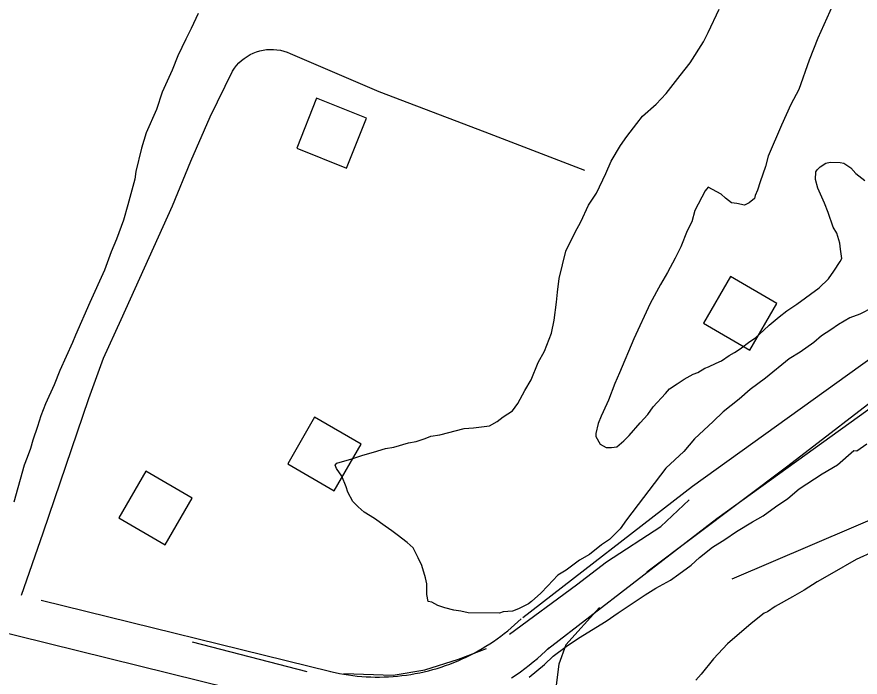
# Model space of a CAD drawing. Extents: x 3329297 to 3367176, y 649250 to 674653.
# Drawn here: x 3350146 to 3350774, y 655007 to 655498 of the extents above; entities that cross this region are included whole.
import ezdxf

# ---------------------------------------------------------------- set-up
doc = ezdxf.new("R2010")
doc.units = 0
for name, color, linetype in [('V-BLDG-OTLN', 7, 'Continuous'), ('V-ROAD-CNTR', 7, 'Continuous'), ('V-SITE-VEGE', 7, 'Continuous'), ('V-TOPO-SHOR', 7, 'Continuous')]:
    doc.layers.add(name, color=color, linetype=linetype)

msp = doc.modelspace()

# ---------------------------------------------------------------- linework, layer by layer
at = {"layer": 'V-BLDG-OTLN'}
for points in [[(3350354.29, 655400.32), (3350391.46, 655385.52), (3350406.26, 655422.68), (3350369.09, 655437.48)], [(3350657.1, 655270.15), (3350691.68, 655250.05), (3350711.79, 655284.63), (3350677.21, 655304.73)], [(3350347.54, 655165.48), (3350382.12, 655145.38), (3350402.22, 655179.96), (3350367.64, 655200.06)], [(3350221.82, 655125.29), (3350256.4, 655105.19), (3350276.5, 655139.77), (3350241.92, 655159.87)]]:
    msp.add_lwpolyline(points, close=True, dxfattribs=at)
at = {"layer": 'V-ROAD-CNTR'}
for points in [[(3350289.81, 655423.68), (3350306.58, 655457.53), (3350307.99, 655459.7), (3350309.56, 655461.75), (3350311.29, 655463.68), (3350313.16, 655465.46), (3350315.16, 655467.1), (3350317.28, 655468.57), (3350319.51, 655469.88), (3350321.84, 655471.01), (3350324.25, 655471.95), (3350326.72, 655472.71), (3350329.24, 655473.27), (3350331.8, 655473.63), (3350334.38, 655473.8), (3350336.97, 655473.76), (3350339.54, 655473.52), (3350342.09, 655473.09), (3350344.6, 655472.45), (3350347.05, 655471.63), (3350349.43, 655470.62), (3350415.38, 655442.55), (3350494.46, 655412.5), (3350568.58, 655383.88)], [(3350261.74, 655357.28), (3350275.32, 655390.71), (3350289.81, 655423.68)], [(3350149.36, 655067.67), (3350165.62, 655114.18), (3350199.56, 655214.11), (3350210.38, 655243.95), (3350223.45, 655272.85), (3350261.74, 655357.28)], [(3350522.55, 655051.19), (3350649.03, 655148.83), (3350801.3, 655258.24), (3350889.7, 655318.89)], [(3350540.88, 655027.44), (3350666.95, 655124.77), (3350818.54, 655233.68), (3350906.67, 655294.15)], [(3349941.99, 655087.93), (3350372.61, 654981.69)], [(3350164.04, 655064.04), (3350379.79, 655010.82)], [(3350379.49, 655010.89), (3350382.9, 655010.12), (3350386.17, 655009.46), (3350389.45, 655008.88), (3350392.75, 655008.36), (3350396.06, 655007.92), (3350399.37, 655007.55), (3350402.69, 655007.25), (3350406.02, 655007.02), (3350409.35, 655006.87), (3350412.68, 655006.79), (3350416.02, 655006.78), (3350419.35, 655006.84), (3350422.69, 655006.98), (3350426.01, 655007.19), (3350429.34, 655007.47), (3350432.66, 655007.83), (3350435.96, 655008.26), (3350439.26, 655008.76), (3350442.55, 655009.33), (3350445.82, 655009.97), (3350449.08, 655010.69), (3350452.32, 655011.47), (3350455.54, 655012.33), (3350458.75, 655013.26), (3350461.93, 655014.25), (3350465.09, 655015.32), (3350468.22, 655016.45), (3350471.34, 655017.65), (3350474.42, 655018.93), (3350477.48, 655020.26), (3350480.5, 655021.66), (3350483.5, 655023.14), (3350486.46, 655024.67), (3350489.38, 655026.27), (3350492.27, 655027.93), (3350495.13, 655029.66), (3350497.95, 655031.44), (3350500.72, 655033.29), (3350503.46, 655035.2), (3350506.15, 655037.17), (3350508.8, 655039.19), (3350511.4, 655041.27), (3350513.96, 655043.41), (3350516.47, 655045.61), (3350518.94, 655047.86), (3350521.36, 655050.17)], [(3350514.3, 655006.29), (3350517.62, 655008.5), (3350520.89, 655010.78), (3350524.11, 655013.13), (3350527.28, 655015.56), (3350530.4, 655018.05), (3350533.46, 655020.61), (3350536.47, 655023.24), (3350539.41, 655025.93), (3350542.06, 655028.46)]]:
    msp.add_lwpolyline(points, dxfattribs=at)
at = {"layer": 'V-SITE-VEGE'}
for p, q in [((3350771.3, 655175.2), (3350778.73, 655180.2)), ((3350757.02, 655164.62), (3350769.04, 655175.23)), ((3350769.04, 655175.23), (3350771.3, 655175.2)), ((3350745.61, 655157.97), (3350757.02, 655164.62)), ((3350728.48, 655146.86), (3350745.61, 655157.97)), ((3350719.9, 655139.6), (3350728.48, 655146.86)), ((3350710.77, 655133.49), (3350719.9, 655139.6)), ((3350701.62, 655126.81), (3350710.77, 655133.49)), ((3350681.66, 655115.17), (3350693.64, 655122.38)), ((3350693.64, 655122.38), (3350701.62, 655126.81)), ((3350673.09, 655109.05), (3350681.66, 655115.17)), ((3350663.96, 655103.5), (3350673.09, 655109.05)), ((3350654.24, 655095.69), (3350663.96, 655103.5)), ((3350783.95, 655100.3), (3350770.86, 655094.24)), ((3350638.8, 655083.43), (3350647.94, 655090.11)), ((3350647.94, 655090.11), (3350654.24, 655095.69)), ((3350770.86, 655094.24), (3350752.61, 655083.71)), ((3350632.52, 655078.98), (3350638.8, 655083.43)), ((3350752.61, 655083.71), (3350741.77, 655077.61)), ((3350621.68, 655072.89), (3350632.52, 655078.98)), ((3350741.77, 655077.61), (3350732.07, 655071.51)), ((3350613.69, 655067.89), (3350621.68, 655072.89)), ((3350732.07, 655071.51), (3350723.52, 655066.52)), ((3350601.7, 655060.11), (3350613.69, 655067.89)), ((3350723.52, 655066.52), (3350710.4, 655059.32)), ((3350593.71, 655054.55), (3350601.7, 655060.11)), ((3350710.4, 655059.32), (3350704.69, 655055.43)), ((3350584.57, 655048.44), (3350593.71, 655054.55)), ((3350702.42, 655054.33), (3350692.69, 655046.52)), ((3350704.69, 655055.43), (3350702.42, 655054.33)), ((3350564.03, 655035.67), (3350584.57, 655048.44)), ((3350692.69, 655046.52), (3350674.95, 655031.45)), ((3350554.89, 655029.55), (3350564.03, 655035.67)), ((3350545.18, 655022.31), (3350554.89, 655029.55)), ((3350674.95, 655031.45), (3350664.62, 655020.26)), ((3350538.87, 655016.16), (3350545.18, 655022.31)), ((3350527.43, 655006.68), (3350538.87, 655016.16)), ((3350664.62, 655020.26), (3350655.42, 655009.05)), ((3350655.42, 655009.05), (3350651.4, 655004.57))]:
    msp.add_line(p, q, dxfattribs=at)
for points in [[(3350753.32, 655506.94), (3350742.18, 655482.19), (3350735.71, 655465.87), (3350728.01, 655443.91), (3350722.18, 655432.67), (3350715.16, 655417.49), (3350705.18, 655394.42), (3350703.36, 655386.53), (3350699.23, 655375.26), (3350697.43, 655369.06), (3350695.68, 655365.12), (3350695.08, 655362.87), (3350691.06, 655359.53), (3350687.64, 655357.88), (3350681.99, 655359.1), (3350678.04, 655359.73), (3350673.56, 655363.2), (3350670.21, 655366.08), (3350660.66, 655371.32), (3350658.35, 655368.52), (3350650.77, 655353.91), (3350648.38, 655345.46), (3350644.88, 655338.72), (3350640.17, 655326.9), (3350636.08, 655318.47), (3350630.26, 655307.8), (3350625.02, 655298.82), (3350617.45, 655284.77), (3350605.16, 655258.35), (3350594.58, 655233.03), (3350591.06, 655225.16), (3350586.35, 655212.77), (3350585.17, 655209.96), (3350581.07, 655200.96), (3350578.72, 655195.33), (3350576.91, 655188), (3350576.88, 655185.73), (3350580.19, 655180.02), (3350584.68, 655177.69), (3350588.64, 655177.63), (3350592.62, 655178.14), (3350597.78, 655182.59), (3350601.8, 655186.49), (3350609.87, 655195.99), (3350615.63, 655202.13), (3350619.68, 655207.73), (3350628.89, 655217.79), (3350631.77, 655221.14)], [(3350280.99, 655500.51), (3350275.72, 655489.27), (3350271.64, 655481.41), (3350265.79, 655469.04), (3350261.66, 655458.34), (3350254.05, 655442.04), (3350249.89, 655429.08), (3350242.27, 655411.64), (3350238.7, 655400.37), (3350234.47, 655382.88), (3350233.82, 655377.23), (3350228.43, 655358.06), (3350225.43, 655346.78), (3350220.12, 655332.7), (3350216.01, 655323.14), (3350211.28, 655309.62), (3350200.15, 655285.45), (3350189.59, 655261.26), (3350187.24, 655255.63), (3350177.87, 655234.82), (3350173.74, 655224.13), (3350167.3, 655210.07), (3350163.76, 655201.06), (3350161.38, 655193.17), (3350157.83, 655183.04), (3350156.04, 655176.83), (3350153.67, 655170.08), (3350151.32, 655164.45), (3350143.54, 655136.82)], [(3350471.3, 655056.54), (3350464.53, 655058.34), (3350459.46, 655060.12), (3350454.96, 655062.45), (3350452.14, 655063.06), (3350451.09, 655068.17), (3350451.21, 655076.09), (3350450.15, 655080.64), (3350447.45, 655089.74), (3350444.71, 655095.45), (3350440.86, 655102.87), (3350436.39, 655106.9), (3350429.12, 655112.67), (3350425.2, 655115.56), (3350420.15, 655119.03), (3350412.31, 655124.82), (3350404.46, 655129.46), (3350399.99, 655133.5), (3350396.08, 655137.52), (3350392.23, 655144.37), (3350391.15, 655148.35), (3350387.88, 655156.33), (3350384, 655162.05), (3350382.9, 655164.33), (3350384.06, 655166.01), (3350395.43, 655169.24), (3350403.4, 655171.95), (3350411.36, 655174.09), (3350420.46, 655176.78), (3350426.7, 655177.82), (3350437.51, 655181.06), (3350443.19, 655182.1), (3350450.02, 655184.26), (3350454.01, 655185.9), (3350460.82, 655186.93), (3350479.01, 655191.75), (3350485.81, 655192.21), (3350497.73, 655193.73), (3350503.44, 655197.04), (3350508.02, 655200.37), (3350514.88, 655204.8), (3350518.93, 655210.4), (3350524.17, 655219.94), (3350528.82, 655227.8), (3350534.11, 655240.74), (3350538.77, 655249.17), (3350544.07, 655262.67), (3350545.92, 655272.27), (3350547.82, 655285.83), (3350548.5, 655293.18), (3350549.78, 655303.35), (3350554.62, 655323.67), (3350561.63, 655337.71), (3350565.71, 655345.58), (3350571.56, 655357.95), (3350577.36, 655366.92), (3350584.38, 655381.54), (3350588.48, 655390.53), (3350595.45, 655402.32), (3350600.08, 655409.04), (3350607.59, 655418.55), (3350611.64, 655424.16), (3350621.96, 655433.06), (3350629.44, 655440.87), (3350639.84, 655454.3), (3350647.34, 655463.81), (3350657.21, 655479.52), (3350660.71, 655486.26), (3350668.9, 655503.69)], [(3350631.77, 655221.14), (3350637.49, 655225.02), (3350642.64, 655228.34), (3350649.49, 655232.2), (3350652.91, 655233.28), (3350658.05, 655236.6), (3350660.9, 655237.69), (3350666.6, 655240.43), (3350670.59, 655242.07), (3350676.31, 655245.95), (3350680.31, 655248.15), (3350684.32, 655250.92), (3350691.76, 655256.47), (3350695.77, 655259.24), (3350702.08, 655264.81), (3350706.1, 655268.71), (3350713.56, 655274.83), (3350719.29, 655279.27), (3350726.72, 655284.25), (3350743.33, 655296.46), (3350750.22, 655303.15), (3350754.27, 655308.75), (3350758.91, 655316.04), (3350760.08, 655318.28), (3350759.05, 655325.09), (3350758.55, 655329.63), (3350756.4, 655337.03), (3350753.64, 655341.6), (3350749.84, 655352.41), (3350747.11, 655359.25), (3350742.19, 655370.65), (3350740.59, 655376.9), (3350740.67, 655382.56), (3350741.83, 655384.24), (3350744.13, 655386.47), (3350748.13, 655389.24), (3350751.54, 655389.76), (3350758.9, 655389.65), (3350761.72, 655389.04), (3350766.76, 655385.56), (3350770.67, 655381.54), (3350777.38, 655376.34)], [(3350783.31, 655281.69), (3350773.6, 655276.74), (3350766.2, 655274.02), (3350757.63, 655269.06), (3350751.91, 655265.18), (3350745.05, 655260.76), (3350739.32, 655255.75), (3350729.01, 655248.54), (3350721.01, 655243.57), (3350703.24, 655229.11), (3350691.79, 655220.8), (3350683.75, 655213.56), (3350671.71, 655204.11), (3350664.24, 655196.87), (3350650.46, 655184.05), (3350642.39, 655174.55), (3350629.18, 655162.29), (3350599.72, 655123.67), (3350595.08, 655116.95), (3350587.04, 655109.14), (3350581.32, 655105.27), (3350572.15, 655098.04), (3350564.72, 655093.63), (3350554.99, 655086.41), (3350548.7, 655082.54), (3350541.22, 655074.73), (3350536.04, 655069.15), (3350529.15, 655063.02), (3350526.86, 655061.36), (3350519.44, 655057.51), (3350514.89, 655055.88), (3350508.09, 655055.42), (3350505.24, 655054.33), (3350482.03, 655054.68), (3350476.38, 655055.9), (3350471.3, 655056.54)]]:
    msp.add_lwpolyline(points, dxfattribs=at)
at = {"layer": 'V-TOPO-SHOR'}
msp.add_line((3350276.49, 655032.94), (3350361.84, 655010.79), dxfattribs=at)
for points in [[(3350678.55, 655079.94), (3351332.89, 655359.37), (3351518.18, 655410.37), (3352102.69, 655689.68), (3352311.9, 655817.73), (3352557.35, 655877.18), (3352766.84, 655866.5)], [(3350615.01, 655085.09), (3350719.86, 655164.04), (3350798.49, 655224.56), (3350945.33, 655308.84), (3351008.27, 655337.83), (3351068.6, 655361.57), (3351139.45, 655377.45), (3351191.93, 655388.05)], [(3350512.72, 655038.63), (3350562.53, 655075.48), (3350584.81, 655092.58), (3350625.45, 655118.91), (3350646.41, 655138.64)], [(3350579.62, 655058.45), (3350554.74, 655030.84), (3350549.52, 655016.39), (3350546.93, 654996.7), (3350548.28, 654978.33), (3350566.7, 654953.43), (3350631.09, 654907.61), (3350658.7, 654884.04), (3350674.49, 654863.07), (3350687.65, 654846.03)], [(3350389.41, 655009.53), (3350426.16, 655008.28), (3350449.78, 655012.27), (3350474.7, 655020.19), (3350495.68, 655028.1)]]:
    msp.add_lwpolyline(points, dxfattribs=at)

doc.saveas('drawing.dxf')
